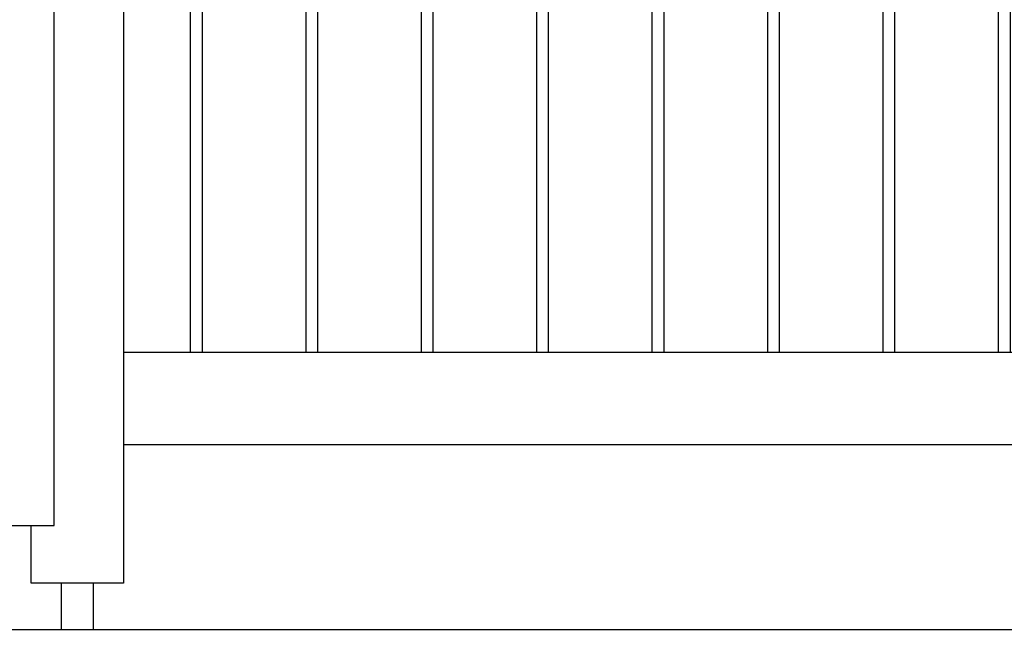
# Model space of a CAD drawing. Header units: inches. Extents: x 43593 to 117387, y -66787 to -26237.
# Tile 317 of 340: x 50600 to 50685, y -27082 to -27027. Entities that reach past the tile are written whole.
import ezdxf

# ---------------------------------------------------------------- set-up
doc = ezdxf.new("R2010")
doc.units = ezdxf.units.IN
doc.header["$MEASUREMENT"] = 0
doc.layers.get('0').update_dxf_attribs({"lineweight": 0})
doc.layers.get('Defpoints').update_dxf_attribs({"lineweight": 0})
doc.layers.add('AW OGRODZENIA', color=253, linetype='Continuous')
doc.styles.add('1-200', font='arial.ttf', dxfattribs={"width": 0.75, "height": 35})
doc.dimstyles.new('1-2001-2', dxfattribs={"dimtxt": 35, "dimasz": 10, "dimexe": 15, "dimexo": 10, "dimgap": 0.09, "dimtad": 0, "dimlfac": 0.5, "dimdsep": 46, "dimtxsty": '1-200', "dimblk": 'OBLIQUE', "dimcen": 0.09, "dimadec": 0, "dimazin": 0, "dimtfac": 1, "dimtdec": 4, "dimtix": 1, "dimtofl": 0, "dimtmove": 0, "dimatfit": 3, "dimldrblk": 'OBLIQUE', "dimfxl": 15, "dimfxlon": 1, "dimtvp": 0.7, "dimtolj": 1, "dimtzin": 0, "dimarcsym": 0})

# ---------------------------------------------------------------- blocks, each defined once
blk = doc.blocks.new('_OBLIQUE')
at = {"color": 0, "linetype": 'ByBlock', "lineweight": -2}
for p, q in [((-0.5, -0.5), (0.5, 0.5)), ((0, 0), (0, 0))]:
    blk.add_line(p, q, dxfattribs=at)
blk = doc.blocks.new('*D2351')
at = {"color": 0, "linetype": 'Continuous', "lineweight": -2, "ltscale": 12}
for p, q in [((50249.737, -27140.498), (50249.737, -27170.498)), ((50949.737, -27140.498), (50949.737, -27170.498)), ((50249.737, -27155.498), (50949.737, -27155.498))]:
    blk.add_line(p, q, dxfattribs=at)
at = {"layer": 'Defpoints', "color": 0}
for p in [(50249.737, -27059.3), (50949.737, -27059.3), (50949.737, -27155.498)]:
    blk.add_point(p, dxfattribs=at)
at = {"color": 0, "lineweight": -2, "xscale": 10, "yscale": 10, "zscale": 10, "rotation": 180}
blk.add_blockref('_OBLIQUE', (50249.737, -27155.498), dxfattribs=at)
at = {"color": 0, "lineweight": -2, "xscale": 10, "yscale": 10, "zscale": 10}
blk.add_blockref('_OBLIQUE', (50949.737, -27155.498), dxfattribs=at)
at = {"color": 0, "linetype": 'Continuous', "ltscale": 8, "insert": (50599.737, -27130.484), "char_height": 35, "attachment_point": 5, "style": '1-200'}
blk.add_mtext('\\A1;300', dxfattribs=at)

msp = doc.modelspace()

# ---------------------------------------------------------------- linework, layer by layer
at = {"color": 3, "linetype": 'Continuous', "lineweight": 30}
msp.add_line((50125.449, -27079.938), (51024.088, -27079.938), dxfattribs=at)
at = {"layer": 'AW OGRODZENIA'}
for p, q in [((50602.737, -27070.938), (50602.737, -26773.938)), ((50608.737, -26781.938), (50608.737, -27075.938)), ((50921.737, -27055.938), (50608.737, -27055.938)), ((50929.737, -27063.938), (50608.737, -27063.938)), ((50596.737, -27070.938), (50602.737, -27070.938)), ((50600.737, -27075.938), (50600.737, -27070.938)), ((50608.737, -27075.938), (50600.737, -27075.938)), ((50603.337, -27075.938), (50603.337, -27079.938)), ((50606.137, -27079.938), (50606.137, -27075.938)), ((50603.337, -27079.938), (50606.137, -27079.938))]:
    msp.add_line(p, q, dxfattribs=at)
for points in [[(50614.541, -26781.938), (50615.533, -26781.938), (50615.533, -27055.938), (50614.541, -27055.938)], [(50624.541, -26781.938), (50625.533, -26781.938), (50625.533, -27055.938), (50624.541, -27055.938)], [(50634.541, -26781.938), (50635.533, -26781.938), (50635.533, -27055.938), (50634.541, -27055.938)], [(50644.541, -26781.938), (50645.533, -26781.938), (50645.533, -27055.938), (50644.541, -27055.938)], [(50654.541, -26781.938), (50655.533, -26781.938), (50655.533, -27055.938), (50654.541, -27055.938)], [(50664.541, -26781.938), (50665.533, -26781.938), (50665.533, -27055.938), (50664.541, -27055.938)], [(50674.541, -26781.938), (50675.533, -26781.938), (50675.533, -27055.938), (50674.541, -27055.938)], [(50684.541, -26781.938), (50685.533, -26781.938), (50685.533, -27055.938), (50684.541, -27055.938)]]:
    msp.add_lwpolyline(points, close=True, dxfattribs=at)

# ---------------------------------------------------------------- dimensions: what is measured, and where the dimension line sits
at = {"linetype": 'Continuous', "ltscale": 12}
dim = msp.add_linear_dim(base=(50949.737, -27155.498), p1=(50249.737, -27059.3), p2=(50949.737, -27059.3), text='300', dimstyle='1-2001-2', override={"dimtxt": 35}, dxfattribs=at)
dim.commit()
dim.dimension.update_dxf_attribs({"geometry": '*D2351', "text_midpoint": (50599.737, -27130.484)})

doc.saveas('drawing.dxf')
